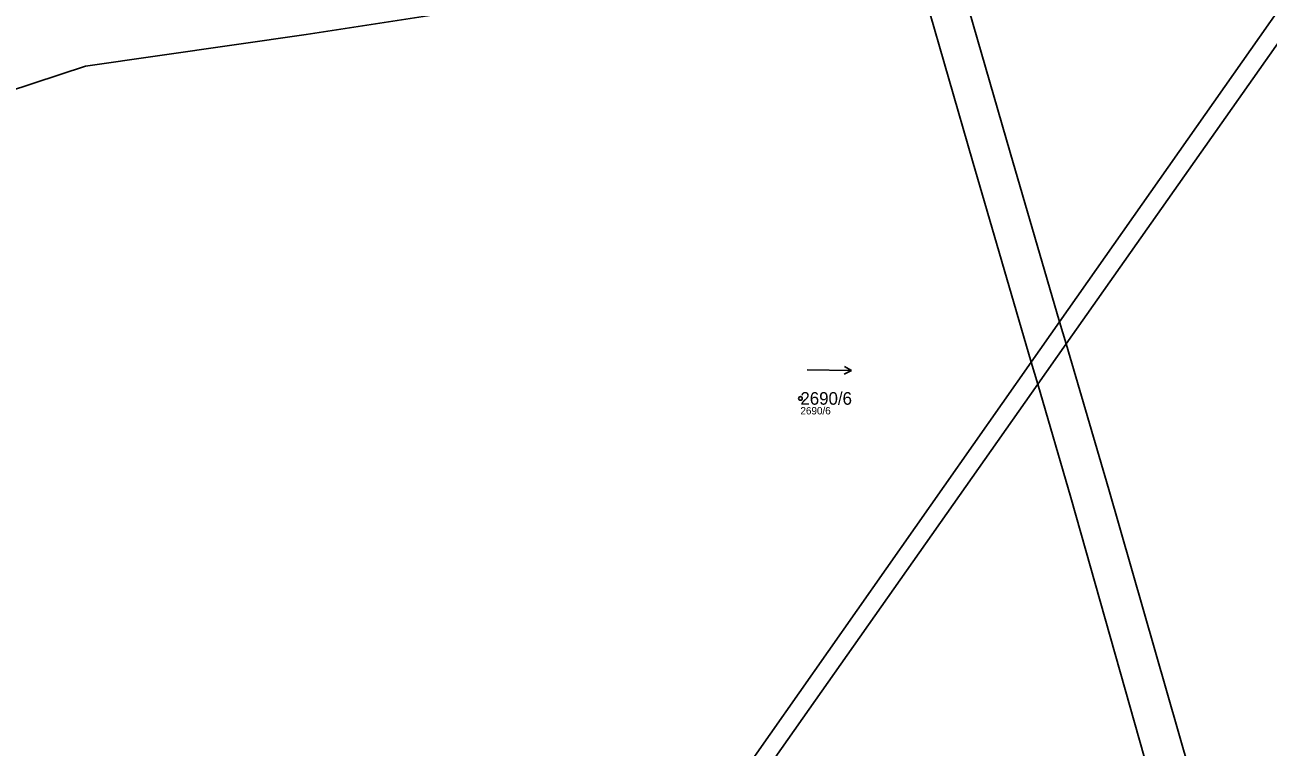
# Model space of a CAD drawing. Extents: x -761174 to -757114, y -1063806 to -1059397.
# Drawn here: x -759008.6 to -758840.8, y -1060077.1 to -1059979.7 of the extents above; entities that cross this region are included whole.
import ezdxf

# ---------------------------------------------------------------- set-up
doc = ezdxf.new("R2010")
doc.units = 0
for name, color, linetype in [('Definiční body', 7, 'Continuous'), ('Hranice parcel', 7, 'Continuous'), ('Parcelní čísla', 7, 'Continuous'), ('Polygon parcely', 7, 'Continuous'), ('Vnitřní kresba', 7, 'Continuous'), ('Značky kultur', 7, 'Continuous')]:
    doc.layers.add(name, color=color, linetype=linetype)

msp = doc.modelspace()

# ---------------------------------------------------------------- linework, layer by layer
at = {"layer": 'Definiční body'}
msp.add_circle((-758903.95, -1060030.07), 0.25, dxfattribs=at)
at = {"layer": 'Hranice parcel'}
msp.add_lwpolyline([(-759035.66, -1059996.77), (-759000.45, -1059985.24), (-758970.67, -1059980.95), (-758952.53, -1059978.18), (-758913.35, -1059968.23), (-758892.61, -1059961.73), (-758891.33, -1059961.33), (-758886.33, -1059959.69), (-758884.98, -1059959.07), (-758851.81, -1059943.56)], dxfattribs=at)
at = {"layer": 'Polygon parcely'}
msp.add_lwpolyline([(-758817.41, -1059933.64), (-758849.4, -1059942.87), (-758851.81, -1059943.56), (-758884.98, -1059959.07), (-758886.33, -1059959.69), (-758891.33, -1059961.33), (-758892.61, -1059961.73), (-758913.35, -1059968.23), (-758952.53, -1059978.18), (-758970.67, -1059980.95), (-759000.45, -1059985.24), (-759035.66, -1059996.77)], dxfattribs=at)
msp.add_lwpolyline([(-758884.81, -1059956.08), (-758894.64, -1059958.21), (-758898.02, -1059958.94), (-758906.01, -1059961.34), (-758914.72, -1059963.95), (-758952.32, -1059974.29), (-758970.49, -1059975.95), (-758999.94, -1059976.78), (-759032.75, -1059976.83), (-759035.66, -1059996.77), (-759000.45, -1059985.24), (-758970.67, -1059980.95), (-758952.53, -1059978.18), (-758913.35, -1059968.23), (-758892.61, -1059961.73), (-758891.33, -1059961.33), (-758886.33, -1059959.69), (-758884.98, -1059959.07), (-758851.81, -1059943.56), (-758855.8, -1059939.15), (-758883.29, -1059955.75)], close=True, dxfattribs=at)
at = {"layer": 'Vnitřní kresba'}
for p, q in [((-758875.66, -1059996.89), (-758886.1, -1059960.51)), ((-758891.09, -1059962.14), (-758880.74, -1059998.01)), ((-758868.97, -1060019.72), (-758830.68, -1059965.17)), ((-758868.09, -1060022.71), (-758829.23, -1059967.51)), ((-758872.79, -1060025.17), (-758880.74, -1059998.01)), ((-758875.66, -1059996.89), (-758868.97, -1060019.72)), ((-758872.79, -1060025.17), (-758868.97, -1060019.72)), ((-758868.97, -1060019.72), (-758868.09, -1060022.71)), ((-758871.92, -1060028.15), (-758868.09, -1060022.71)), ((-758868.09, -1060022.71), (-758862.34, -1060042.35)), ((-758922.2, -1060095.55), (-758872.79, -1060025.17)), ((-758871.92, -1060028.15), (-758872.79, -1060025.17)), ((-758919.18, -1060095.28), (-758871.92, -1060028.15)), ((-758867.44, -1060043.45), (-758871.92, -1060028.15)), ((-758856.55, -1060081.92), (-758867.44, -1060043.45)), ((-758862.34, -1060042.35), (-758851.39, -1060080.47))]:
    msp.add_line(p, q, dxfattribs=at)
at = {"layer": 'Značky kultur'}
for p, q in [((-758903.04, -1060026.19), (-758897.04, -1060026.29)), ((-758897.04, -1060026.29), (-758898.03, -1060026.78)), ((-758897.04, -1060026.29), (-758898.01, -1060025.77))]:
    msp.add_line(p, q, dxfattribs=at)

# ---------------------------------------------------------------- texts
at = {"layer": 'Definiční body'}
msp.add_text('2690/6', height=1, dxfattribs=at).set_placement((-758903.95, -1060032.23))
at = {"layer": 'Parcelní čísla'}
msp.add_text('2690/6', height=1.7, dxfattribs=at).set_placement((-758903.95, -1060030.92))

doc.saveas('drawing.dxf')
